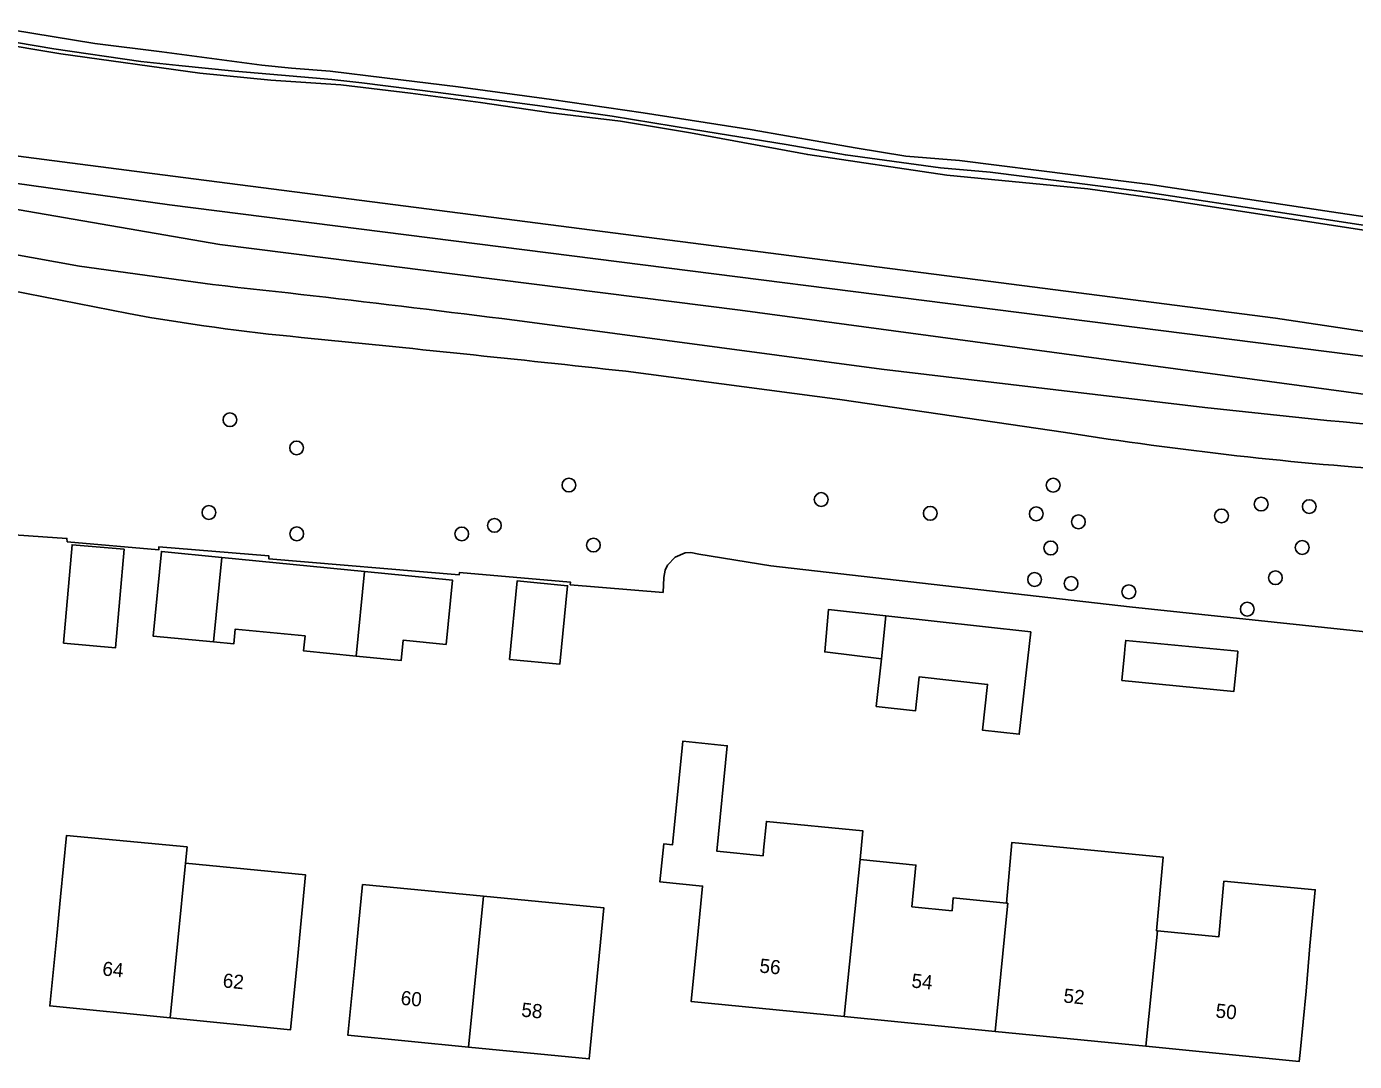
# Model space of a CAD drawing. Extents: x 163010 to 163853, y 382793 to 383982.
# Drawn here: x 163285.5 to 163379.7, y 383887.5 to 383960.9 of the extents above; entities that cross this region are included whole.
import ezdxf

# ---------------------------------------------------------------- set-up
doc = ezdxf.new("R2010")
doc.units = 0
for name, color, linetype in [('IMGEO_Boom', 7, 'Continuous'), ('IMGEO_Geluidsscherm', 7, 'Continuous'), ('IMGEO_Groenvoorziening', 7, 'Continuous'), ('IMGEO_Pand', 7, 'Continuous'), ('IMGEO_Pand_nummerreeks', 7, 'Continuous'), ('IMGEO_Rijbaan_lokaal_onverhard', 7, 'Continuous'), ('IMGEO_Spoorbaan_halfverhard', 7, 'Continuous')]:
    doc.layers.add(name, color=color, linetype=linetype)

msp = doc.modelspace()

# ---------------------------------------------------------------- linework, layer by layer
at = {"layer": 'IMGEO_Boom'}
for centre in [(163299.918, 383933.026), (163304.644, 383931.03), (163323.964, 383928.397), (163358.308, 383928.384), (163341.855, 383927.367), (163373.059, 383927.048), (163376.472, 383926.869), (163298.43, 383926.45), (163349.589, 383926.39), (163357.105, 383926.354), (163360.095, 383925.787), (163370.244, 383926.204), (163304.653, 383924.936), (163316.359, 383924.929), (163318.676, 383925.537), (163325.695, 383924.137), (163358.131, 383923.931), (163375.97, 383923.968), (163356.989, 383921.697), (163359.576, 383921.413), (163374.066, 383921.821), (163363.671, 383920.82), (163372.075, 383919.594)]:
    msp.add_circle(centre, 0.489, dxfattribs=at)
at = {"layer": 'IMGEO_Geluidsscherm'}
msp.add_lwpolyline([(163282.959, 383959.812), (163287.924, 383958.98), (163297.777, 383957.6), (163302.823, 383957.113), (163307.778, 383956.779), (163312.723, 383956.192), (163317.684, 383955.521), (163322.668, 383954.795), (163327.61, 383954.197), (163332.572, 383953.371), (163340.905, 383951.83), (163350.764, 383950.384), (163360.756, 383949.412), (163366.207, 383948.651), (163380.512, 383946.44)], dxfattribs=at)
at = {"layer": 'IMGEO_Groenvoorziening'}
for points in [[(163574.558, 383902.735), (163500, 383917.108), (163452.227, 383926.255), (163424.235, 383931.121), (163384.41, 383937.012), (163295.625, 383948.263), (163268.612, 383952.064), (163268.647, 383953.819)], [(163268.647, 383953.819), (163295.125, 383950.408), (163374.066, 383940.238), (163455.528, 383928.042), (163534.729, 383912.892), (163574.688, 383905.248)], [(163265.571, 383951.373), (163270.029, 383950.489), (163299.202, 383945.45), (163336.107, 383940.795), (163384.529, 383934.284), (163422.775, 383928.795), (163434.846, 383926.845), (163447.192, 383924.462), (163446.628, 383922.548), (163442.98, 383923.295)], [(163389.823, 383916.99), (163363.725, 383919.752), (163338.289, 383922.672), (163333.182, 383923.505), (163332.604, 383923.61), (163332.213, 383923.578), (163331.493, 383923.277), (163330.957, 383922.708), (163330.789, 383922.354), (163330.687, 383921.844), (163330.637, 383920.778), (163324.054, 383921.324), (163324.069, 383921.514), (163316.192, 383922.188), (163316.165, 383922.023), (163302.682, 383923.156), (163302.684, 383923.371), (163294.87, 383924.007), (163294.881, 383923.804), (163288.374, 383924.373), (163288.351, 383924.615), (163283.924, 383924.919)]]:
    msp.add_lwpolyline(points, dxfattribs=at)
at = {"layer": 'IMGEO_Pand'}
for points in [[(163288.115, 383917.171), (163288.717, 383924.156), (163292.407, 383923.838), (163291.805, 383916.853), (163288.115, 383917.171)], [(163298.745, 383917.265), (163294.464, 383917.687), (163295.054, 383923.688), (163299.336, 383923.266)], [(163299.336, 383923.266), (163298.745, 383917.265)], [(163299.336, 383923.266), (163309.47, 383922.268)], [(163309.47, 383922.268), (163315.7, 383921.655), (163315.253, 383917.097), (163312.207, 383917.397), (163312.066, 383915.954), (163308.881, 383916.267)], [(163309.47, 383922.268), (163308.881, 383916.267)], [(163319.75, 383916.031), (163320.299, 383921.608), (163323.861, 383921.257), (163323.312, 383915.68), (163319.75, 383916.031)], [(163346.12, 383916.065), (163342.102, 383916.565), (163342.381, 383919.577), (163346.444, 383919.123)], [(163346.444, 383919.123), (163356.717, 383917.975), (163355.903, 383910.718), (163353.295, 383911.01), (163353.659, 383914.254), (163348.805, 383914.799), (163348.534, 383912.379), (163345.762, 383912.69), (163346.12, 383916.065)], [(163346.444, 383919.123), (163346.12, 383916.065)], [(163308.881, 383916.267), (163305.141, 383916.635), (163305.244, 383917.69), (163300.292, 383918.177), (163300.188, 383917.123), (163298.745, 383917.265)], [(163363.184, 383914.522), (163363.368, 383916.444), (163363.423, 383917.02), (163363.457, 383917.374), (163371.403, 383916.612), (163371.369, 383916.259), (163371.13, 383913.761), (163363.184, 383914.522)], [(163343.491, 383890.696), (163332.627, 383891.767), (163333.118, 383896.743), (163333.435, 383899.949), (163330.418, 383900.246), (163330.685, 383902.944), (163331.31, 383902.882), (163332.035, 383910.221), (163335.186, 383909.91), (163334.446, 383902.43), (163337.73, 383902.107), (163337.769, 383902.507), (163337.969, 383904.535), (163344.811, 383903.861), (163344.611, 383901.833)], [(163295.682, 383890.605), (163287.141, 383891.447), (163287.631, 383896.423), (163287.903, 383899.182), (163288.333, 383903.542), (163296.874, 383902.727), (163296.76, 383901.575)], [(163354.996, 383898.747), (163355.363, 383903.033), (163366.112, 383901.995), (163365.645, 383896.776), (163365.695, 383896.771)], [(163343.491, 383890.696), (163344.611, 383901.833)], [(163344.611, 383901.833), (163348.577, 383901.442), (163348.286, 383898.486), (163351.134, 383898.206), (163351.224, 383899.119), (163354.996, 383898.747)], [(163296.76, 383901.575), (163305.275, 383900.761), (163304.964, 383897.507), (163304.714, 383894.739), (163304.223, 383889.763), (163295.682, 383890.605)], [(163296.76, 383901.575), (163295.682, 383890.605)], [(163316.848, 383888.532), (163308.289, 383889.376), (163308.78, 383894.352), (163309.046, 383897.153), (163309.321, 383900.054), (163317.901, 383899.234)], [(163365.695, 383896.771), (163370.052, 383896.342), (163370.422, 383900.292), (163376.894, 383899.687), (163376.521, 383895.704), (163376.472, 383895.131), (163376.245, 383892.49), (163375.817, 383888.141), (163375.755, 383887.514), (163364.888, 383888.586)], [(163317.901, 383899.234), (163326.428, 383898.42), (163325.403, 383887.688), (163316.848, 383888.532)], [(163316.848, 383888.532), (163317.901, 383899.234)], [(163354.996, 383898.747), (163355.087, 383898.738), (163354.997, 383897.825), (163354.19, 383889.641)], [(163364.888, 383888.586), (163365.695, 383896.771)], [(163354.19, 383889.641), (163343.491, 383890.696)], [(163364.888, 383888.586), (163354.19, 383889.641)]]:
    msp.add_lwpolyline(points, dxfattribs=at)
at = {"layer": 'IMGEO_Rijbaan_lokaal_onverhard'}
for points in [[(163277.63, 383946.16), (163280.706, 383945.455), (163289.248, 383943.92), (163298.689, 383942.612)], [(163292.714, 383940.559), (163284.286, 383942.224), (163278.223, 383943.533)], [(163327.225, 383939.149), (163346.13, 383936.609), (163369.064, 383933.907), (163377.711, 383932.98)], [(163359.177, 383932.127), (163343.183, 383934.464), (163327.991, 383936.467)]]:
    msp.add_lwpolyline(points, dxfattribs=at)
for centre, radius, start, end in [((163178.806, 382835.442), 1113.641, 82.341197, 83.820159), ((163318.417, 384081.841), 143.601, 259.68919, 264.62696), ((163066.529, 381544.106), 2406.607, 83.762886, 84.313946), ((163319.354, 383287.123), 648.488, 81.550361, 84.837018), ((163400.854, 384193.511), 264.686, 260.94059, 266.25634)]:
    msp.add_arc(centre, radius, start, end, dxfattribs=at)
at = {"layer": 'IMGEO_Spoorbaan_halfverhard'}
for points in [[(163273.057, 383960.775), (163276.557, 383960.363), (163276.772, 383960.338), (163276.821, 383960.757), (163279.076, 383960.469), (163282.959, 383959.812), (163287.924, 383958.98), (163297.777, 383957.6), (163302.823, 383957.113), (163307.778, 383956.779), (163312.723, 383956.192), (163317.684, 383955.521), (163322.668, 383954.795), (163327.61, 383954.197), (163332.572, 383953.371), (163340.905, 383951.83), (163350.764, 383950.384), (163360.756, 383949.412), (163366.207, 383948.651), (163380.512, 383946.44), (163390.461, 383944.901), (163400.184, 383942.886), (163405.125, 383942.082), (163405.312, 383942.062)], [(163384.925, 383946.123), (163375.046, 383947.631), (163364.426, 383949.238), (163358.706, 383949.961), (163353.833, 383950.576), (163350.326, 383950.898), (163343.571, 383951.808), (163339.367, 383952.557), (163332.799, 383953.61), (163327.034, 383954.548), (163321.724, 383955.306), (163314.692, 383956.234), (163309.266, 383956.912), (163307.142, 383957.153), (163303.581, 383957.466), (163300.262, 383957.742), (163296.29, 383958.162), (163293.595, 383958.438), (163287.429, 383959.34), (163279.165, 383960.723)], [(163282.951, 383960.915), (163290.331, 383959.702), (163295.079, 383959.113), (163302.183, 383958.167), (163304.28, 383957.971), (163307.028, 383957.747), (163310.884, 383957.283), (163316.095, 383956.641), (163322.735, 383955.739), (163329.232, 383954.794), (163336.969, 383953.58), (163344.269, 383952.322), (163347.865, 383951.733), (163351.658, 383951.42), (163359.913, 383950.376), (163365.196, 383949.716), (163378.038, 383947.779), (163386.962, 383946.44)]]:
    msp.add_lwpolyline(points, dxfattribs=at)

# ---------------------------------------------------------------- texts
at = {"layer": 'IMGEO_Pand_nummerreeks'}
for s, rotation, p in [('64', 354.36979, (163290.836, 383893.615)), ('56', 354.36782, (163337.444, 383893.823)), ('62', 354.36979, (163299.374, 383892.774)), ('54', 354.36782, (163348.226, 383892.76)), ('60', 354.36698, (163311.995, 383891.543)), ('52', 354.36782, (163359.005, 383891.698)), ('58', 354.36698, (163320.552, 383890.699)), ('50', 354.36782, (163369.793, 383890.634))]:
    msp.add_text(s, height=1, rotation=rotation, dxfattribs=at).set_placement(p)

doc.saveas('drawing.dxf')
